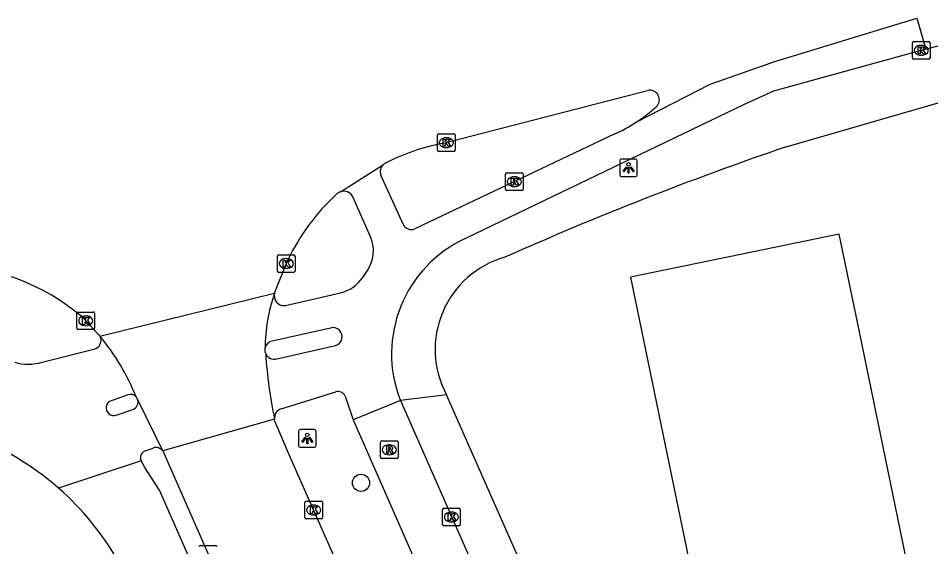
# Model space of a CAD drawing. Extents: x 161772 to 163123, y 383092 to 383917.
# Drawn here: x 161813.3 to 161865, y 383666.7 to 383696.6 of the extents above; entities that cross this region are included whole.
import ezdxf

# ---------------------------------------------------------------- set-up
doc = ezdxf.new("R2010")
doc.units = 0
for name, color, linetype in [('IMGEO_Boom', 7, 'Continuous'), ('IMGEO_Fietspad_gesloten', 7, 'Continuous'), ('IMGEO_Kolk', 7, 'Continuous'), ('IMGEO_Lichtpunt', 7, 'Continuous'), ('IMGEO_Pand', 7, 'Continuous'), ('IMGEO_Rijbaan_lokaal_gesloten', 7, 'Continuous'), ('IMGEO_Rioolput', 7, 'Continuous'), ('IMGEO_Voetpad_open', 7, 'Continuous')]:
    doc.layers.add(name, color=color, linetype=linetype)

msp = doc.modelspace()

# ---------------------------------------------------------------- linework, layer by layer
at = {"layer": 'IMGEO_Boom'}
msp.add_circle((161832.68, 383670.281), 0.489, dxfattribs=at)
at = {"layer": 'IMGEO_Fietspad_gesloten'}
for points in [[(161864.684, 383694.876), (161856.057, 383692.498), (161854.393, 383691.741), (161838.637, 383684.164)], [(161847.032, 383690.047), (161835.731, 383684.684)], [(161835.061, 383684.946), (161833.806, 383687.736)], [(161833.235, 383684.188), (161832.222, 383686.496)], [(161832.776, 383681.93), (161833.043, 383682.316)], [(161828.397, 383680.331), (161831.511, 383681.065)], [(161830.955, 383679.061), (161827.655, 383678.323)], [(161814.615, 383677.124), (161817.537, 383677.86)], [(161827.909, 383677.321), (161831.239, 383678.069)], [(161819.474, 383675.275), (161818.682, 383674.996), (161818.521, 383674.939)], [(161828.15, 383674.479), (161831.245, 383675.439)], [(161831.785, 383675.2), (161832.241, 383673.849)], [(161834.91, 383674.953), (161832.241, 383673.849)], [(161834.91, 383674.953), (161853.403, 383632.915)], [(161818.814, 383674.125), (161819.753, 383674.449)], [(161832.241, 383673.849), (161850.755, 383631.686)], [(161820.454, 383672.094), (161820.899, 383672.254)], [(161820.22, 383671.534), (161815.539, 383669.977)], [(161840.616, 383625.863), (161821.26, 383669.867), (161820.43, 383671.148), (161820.22, 383671.534)]]:
    msp.add_lwpolyline(points, dxfattribs=at)
for centre, radius, start, end in [((161842.944, 383698.898), 9.749, 294.7888, 303.1879), ((161834.324, 383687.927), 0.552, 131.9243, 200.2721), ((161831.709, 383686.259), 0.565, 24.8062, 110.5955), ((161835.536, 383685.174), 0.527, 205.592, 291.6925), ((161831.367, 383683.434), 2.014, 326.2997, 21.9883), ((161841.645, 383677.588), 7.232, 114.5757, 201.3653), ((161831.078, 383683.055), 2.037, 282.2631, 326.4651), ((161828.325, 383680.893), 0.567, 164.5065, 277.3406), ((161831.103, 383678.567), 0.516, 285.2785, 106.6734), ((161817.453, 383678.351), 0.498, 279.69, 29.4438), ((161827.747, 383677.814), 0.517, 100.3012, 171.4492), ((161813.83, 383679.817), 2.805, 253.9735, 286.247), ((161827.749, 383677.814), 0.519, 205.5123, 287.9585), ((161819.618, 383674.866), 0.434, 42.8798, 109.3981), ((161831.373, 383674.999), 0.458, 25.9846, 106.2677), ((161818.666, 383674.531), 0.433, 109.5874, 290.0054), ((161819.617, 383674.863), 0.436, 288.124, 15.7757), ((161828.342, 383673.945), 0.567, 109.7764, 186.1955), ((161804.908, 383657.851), 16.126, 48.7596, 91.117), ((161820.588, 383671.709), 0.408, 109.2355, 205.4086), ((161821.065, 383671.825), 0.46, 34.8682, 111.1929), ((161804.937, 383657.87), 16.093, 29.3961, 48.7916)]:
    msp.add_arc(centre, radius, start, end, dxfattribs=at)
at = {"layer": 'IMGEO_Kolk'}
for p, q in [((161863.929, 383694.386), (161863.929, 383695.238)), ((161864.004, 383695.312), (161864.856, 383695.312)), ((161864.93, 383695.238), (161864.93, 383694.386)), ((161864.417, 383695.092), (161864.442, 383695.092)), ((161864.856, 383694.312), (161864.004, 383694.312)), ((161864.44, 383694.532), (161864.415, 383694.532)), ((161837.09, 383690.072), (161837.942, 383690.072)), ((161837.015, 383689.146), (161837.015, 383689.998)), ((161837.503, 383689.852), (161837.528, 383689.852)), ((161838.016, 383689.998), (161838.016, 383689.146)), ((161837.942, 383689.072), (161837.09, 383689.072)), ((161837.526, 383689.292), (161837.501, 383689.292)), ((161840.873, 383686.936), (161840.873, 383687.788)), ((161840.948, 383687.862), (161841.8, 383687.862)), ((161841.361, 383687.642), (161841.386, 383687.642)), ((161841.874, 383687.788), (161841.874, 383686.936)), ((161841.384, 383687.082), (161841.359, 383687.082)), ((161841.8, 383686.862), (161840.948, 383686.862)), ((161827.94, 383682.292), (161827.94, 383683.144)), ((161828.015, 383683.218), (161828.867, 383683.218)), ((161828.428, 383682.998), (161828.453, 383682.998)), ((161828.941, 383683.144), (161828.941, 383682.292)), ((161828.451, 383682.438), (161828.426, 383682.438)), ((161828.867, 383682.218), (161828.015, 383682.218)), ((161816.583, 383679.043), (161816.583, 383679.895)), ((161816.658, 383679.969), (161817.51, 383679.969)), ((161817.071, 383679.749), (161817.096, 383679.749)), ((161817.584, 383679.895), (161817.584, 383679.043)), ((161817.094, 383679.189), (161817.069, 383679.189)), ((161817.51, 383678.969), (161816.658, 383678.969)), ((161829.493, 383668.314), (161829.493, 383669.166)), ((161829.568, 383669.24), (161830.42, 383669.24)), ((161829.981, 383669.02), (161830.006, 383669.02)), ((161830.494, 383669.166), (161830.494, 383668.314)), ((161830.004, 383668.46), (161829.979, 383668.46)), ((161837.305, 383667.916), (161837.305, 383668.768)), ((161837.38, 383668.842), (161838.232, 383668.842)), ((161837.793, 383668.622), (161837.818, 383668.622)), ((161838.306, 383668.768), (161838.306, 383667.916)), ((161830.42, 383668.24), (161829.568, 383668.24)), ((161838.232, 383667.842), (161837.38, 383667.842)), ((161837.816, 383668.062), (161837.791, 383668.062)), ((161823.581, 383666.729), (161824.433, 383666.729))]:
    msp.add_line(p, q, dxfattribs=at)
for points in [[(161863.929, 383694.386), (161863.929, 383695.238)], [(161864.004, 383695.312), (161864.856, 383695.312)], [(161864.93, 383695.238), (161864.93, 383694.386)], [(161864.25, 383695.012), (161864.373, 383695.012), (161864.373, 383694.861), (161864.503, 383695.012), (161864.667, 383695.012), (161864.521, 383694.861), (161864.674, 383694.612), (161864.522, 383694.612), (161864.437, 383694.776), (161864.373, 383694.709), (161864.373, 383694.612), (161864.25, 383694.612), (161864.25, 383695.012)], [(161864.856, 383694.312), (161864.004, 383694.312)], [(161837.09, 383690.072), (161837.942, 383690.072)], [(161837.015, 383689.146), (161837.015, 383689.998)], [(161837.336, 383689.772), (161837.459, 383689.772), (161837.459, 383689.621), (161837.589, 383689.772), (161837.753, 383689.772), (161837.607, 383689.621), (161837.76, 383689.372), (161837.608, 383689.372), (161837.523, 383689.536), (161837.459, 383689.469), (161837.459, 383689.372), (161837.336, 383689.372), (161837.336, 383689.772)], [(161838.016, 383689.998), (161838.016, 383689.146)], [(161837.942, 383689.072), (161837.09, 383689.072)], [(161840.873, 383686.936), (161840.873, 383687.788)], [(161840.948, 383687.862), (161841.8, 383687.862)], [(161841.194, 383687.562), (161841.317, 383687.562), (161841.317, 383687.411), (161841.447, 383687.562), (161841.611, 383687.562), (161841.465, 383687.411), (161841.618, 383687.162), (161841.466, 383687.162), (161841.381, 383687.326), (161841.317, 383687.259), (161841.317, 383687.162), (161841.194, 383687.162), (161841.194, 383687.562)], [(161841.874, 383687.788), (161841.874, 383686.936)], [(161841.8, 383686.862), (161840.948, 383686.862)], [(161827.94, 383682.292), (161827.94, 383683.144)], [(161828.015, 383683.218), (161828.867, 383683.218)], [(161828.261, 383682.918), (161828.384, 383682.918), (161828.384, 383682.767), (161828.514, 383682.918), (161828.678, 383682.918), (161828.532, 383682.767), (161828.685, 383682.518), (161828.533, 383682.518), (161828.448, 383682.682), (161828.384, 383682.615), (161828.384, 383682.518), (161828.261, 383682.518), (161828.261, 383682.918)], [(161828.941, 383683.144), (161828.941, 383682.292)], [(161828.867, 383682.218), (161828.015, 383682.218)], [(161816.583, 383679.043), (161816.583, 383679.895)], [(161816.658, 383679.969), (161817.51, 383679.969)], [(161817.584, 383679.895), (161817.584, 383679.043)], [(161816.904, 383679.669), (161817.027, 383679.669), (161817.027, 383679.518), (161817.157, 383679.669), (161817.321, 383679.669), (161817.175, 383679.518), (161817.328, 383679.269), (161817.176, 383679.269), (161817.091, 383679.433), (161817.027, 383679.366), (161817.027, 383679.269), (161816.904, 383679.269), (161816.904, 383679.669)], [(161817.51, 383678.969), (161816.658, 383678.969)], [(161829.493, 383668.314), (161829.493, 383669.166)], [(161829.568, 383669.24), (161830.42, 383669.24)], [(161829.814, 383668.94), (161829.937, 383668.94), (161829.937, 383668.789), (161830.067, 383668.94), (161830.231, 383668.94), (161830.085, 383668.789), (161830.238, 383668.54), (161830.086, 383668.54), (161830.001, 383668.704), (161829.937, 383668.637), (161829.937, 383668.54), (161829.814, 383668.54), (161829.814, 383668.94)], [(161830.494, 383669.166), (161830.494, 383668.314)], [(161837.305, 383667.916), (161837.305, 383668.768)], [(161837.38, 383668.842), (161838.232, 383668.842)], [(161837.626, 383668.542), (161837.749, 383668.542), (161837.749, 383668.391), (161837.879, 383668.542), (161838.043, 383668.542), (161837.897, 383668.391), (161838.05, 383668.142), (161837.898, 383668.142), (161837.813, 383668.306), (161837.749, 383668.239), (161837.749, 383668.142), (161837.626, 383668.142), (161837.626, 383668.542)], [(161838.306, 383668.768), (161838.306, 383667.916)], [(161830.42, 383668.24), (161829.568, 383668.24)], [(161838.232, 383667.842), (161837.38, 383667.842)], [(161823.581, 383666.729), (161824.433, 383666.729)]]:
    msp.add_lwpolyline(points, dxfattribs=at)
for centre, start, end in [((161864.006, 383695.236), 91.552, 178.448), ((161864.006, 383695.236), 91.552, 178.448), ((161864.854, 383695.236), 1.552, 88.448), ((161864.854, 383695.236), 1.552, 88.448), ((161864.006, 383694.388), 181.552, 268.448), ((161864.006, 383694.388), 181.552, 268.448), ((161864.854, 383694.388), 271.552, 358.448), ((161864.854, 383694.388), 271.552, 358.448), ((161837.092, 383689.996), 91.552, 178.448), ((161837.092, 383689.996), 91.552, 178.448), ((161837.94, 383689.996), 1.552, 88.448), ((161837.94, 383689.996), 1.552, 88.448), ((161837.092, 383689.148), 181.552, 268.448), ((161837.092, 383689.148), 181.552, 268.448), ((161837.94, 383689.148), 271.552, 358.448), ((161837.94, 383689.148), 271.552, 358.448), ((161840.95, 383687.786), 91.552, 178.448), ((161840.95, 383687.786), 91.552, 178.448), ((161841.798, 383687.786), 1.552, 88.448), ((161841.798, 383687.786), 1.552, 88.448), ((161840.95, 383686.938), 181.552, 268.448), ((161840.95, 383686.938), 181.552, 268.448), ((161841.798, 383686.938), 271.552, 358.448), ((161841.798, 383686.938), 271.552, 358.448), ((161828.017, 383683.142), 91.552, 178.448), ((161828.017, 383683.142), 91.552, 178.448), ((161828.865, 383683.142), 1.552, 88.448), ((161828.865, 383683.142), 1.552, 88.448), ((161828.017, 383682.294), 181.552, 268.448), ((161828.017, 383682.294), 181.552, 268.448), ((161828.865, 383682.294), 271.552, 358.448), ((161828.865, 383682.294), 271.552, 358.448), ((161816.66, 383679.893), 91.552, 178.448), ((161816.66, 383679.893), 91.552, 178.448), ((161817.508, 383679.893), 1.552, 88.448), ((161817.508, 383679.893), 1.552, 88.448), ((161816.66, 383679.045), 181.552, 268.448), ((161816.66, 383679.045), 181.552, 268.448), ((161817.508, 383679.045), 271.552, 358.448), ((161817.508, 383679.045), 271.552, 358.448), ((161829.57, 383669.164), 91.552, 178.448), ((161829.57, 383669.164), 91.552, 178.448), ((161830.418, 383669.164), 1.552, 88.448), ((161830.418, 383669.164), 1.552, 88.448), ((161837.382, 383668.766), 91.552, 178.448), ((161837.382, 383668.766), 91.552, 178.448), ((161838.23, 383668.766), 1.552, 88.448), ((161838.23, 383668.766), 1.552, 88.448), ((161829.57, 383668.316), 181.552, 268.448), ((161829.57, 383668.316), 181.552, 268.448), ((161830.418, 383668.316), 271.552, 358.448), ((161830.418, 383668.316), 271.552, 358.448), ((161837.382, 383667.918), 181.552, 268.448), ((161837.382, 383667.918), 181.552, 268.448), ((161838.23, 383667.918), 271.552, 358.448), ((161838.23, 383667.918), 271.552, 358.448), ((161823.583, 383666.653), 91.552, 178.448), ((161823.583, 383666.653), 91.552, 178.448), ((161824.431, 383666.653), 1.552, 88.448), ((161824.431, 383666.653), 1.552, 88.448)]:
    msp.add_arc(centre, 0.0765, start, end, dxfattribs=at)
for centre, major_axis, ratio, start_param, end_param in [((161864.416, 383694.812), (-0.387, 0.002), 0.722429, 4.712389, 7.853982), ((161864.441, 383694.812), (-0.39, 0.002), 0.717154, 1.570796, 4.712389), ((161837.502, 383689.572), (-0.387, 0.002), 0.722429, 4.712389, 7.853982), ((161837.527, 383689.572), (-0.39, 0.002), 0.717154, 1.570796, 4.712389), ((161841.36, 383687.362), (-0.387, 0.002), 0.722429, 4.712389, 7.853982), ((161841.385, 383687.362), (-0.39, 0.002), 0.717154, 1.570796, 4.712389), ((161828.427, 383682.718), (-0.387, 0.002), 0.722429, 4.712389, 7.853982), ((161828.452, 383682.718), (-0.39, 0.002), 0.717154, 1.570796, 4.712389), ((161817.07, 383679.469), (-0.387, 0.002), 0.722429, 4.712389, 7.853982), ((161817.095, 383679.469), (-0.39, 0.002), 0.717154, 1.570796, 4.712389), ((161829.98, 383668.74), (-0.387, 0.002), 0.722429, 4.712389, 7.853982), ((161830.005, 383668.74), (-0.39, 0.002), 0.717154, 1.570796, 4.712389), ((161837.792, 383668.342), (-0.387, 0.002), 0.722429, 4.712389, 7.853982), ((161837.817, 383668.342), (-0.39, 0.002), 0.717154, 1.570796, 4.712389)]:
    msp.add_ellipse(centre, major_axis=major_axis, ratio=ratio, start_param=start_param, end_param=end_param, dxfattribs=at)
at = {"layer": 'IMGEO_Lichtpunt'}
for p, q in [((161847.344, 383688.546), (161847.344, 383687.739)), ((161847.344, 383688.546), (161847.344, 383687.739)), ((161848.246, 383688.641), (161847.438, 383688.641)), ((161848.246, 383688.641), (161847.438, 383688.641)), ((161848.34, 383687.739), (161848.34, 383688.546)), ((161848.34, 383687.739), (161848.34, 383688.546)), ((161847.438, 383687.645), (161848.246, 383687.645)), ((161847.438, 383687.645), (161848.246, 383687.645)), ((161829.135, 383673.201), (161829.135, 383672.394)), ((161829.135, 383673.201), (161829.135, 383672.394)), ((161830.037, 383673.296), (161829.229, 383673.296)), ((161830.037, 383673.296), (161829.229, 383673.296)), ((161830.131, 383672.394), (161830.131, 383673.201)), ((161830.131, 383672.394), (161830.131, 383673.201)), ((161829.229, 383672.3), (161830.037, 383672.3)), ((161829.229, 383672.3), (161830.037, 383672.3))]:
    msp.add_line(p, q, dxfattribs=at)
for points in [[(161847.718, 383688.21), (161847.757, 383688.182), (161847.569, 383687.92), (161847.531, 383687.947), (161847.718, 383688.21)], [(161847.82, 383688.162), (161847.867, 383688.162), (161847.867, 383687.84), (161847.82, 383687.84), (161847.82, 383688.162)], [(161847.93, 383688.182), (161847.968, 383688.209), (161848.155, 383687.947), (161848.116, 383687.919), (161847.93, 383688.182)], [(161829.509, 383672.865), (161829.548, 383672.837), (161829.36, 383672.575), (161829.322, 383672.602), (161829.509, 383672.865)], [(161829.611, 383672.817), (161829.658, 383672.817), (161829.658, 383672.495), (161829.611, 383672.495), (161829.611, 383672.817)], [(161829.721, 383672.837), (161829.759, 383672.864), (161829.946, 383672.602), (161829.907, 383672.574), (161829.721, 383672.837)]]:
    msp.add_lwpolyline(points, dxfattribs=at)
for centre in [(161847.843, 383688.344), (161829.634, 383672.999)]:
    msp.add_circle(centre, 0.0994, dxfattribs=at)
for centre, start, end in [((161847.438, 383688.546), 90, 180), ((161847.438, 383688.546), 90, 180), ((161848.246, 383688.546), 0, 90), ((161848.246, 383688.546), 0, 90), ((161847.438, 383687.739), 180, 270), ((161847.438, 383687.739), 180, 270), ((161848.246, 383687.739), 270, 0), ((161848.246, 383687.739), 270, 360), ((161829.229, 383673.201), 90, 180), ((161829.229, 383673.201), 90, 180), ((161830.037, 383673.201), 0, 90), ((161830.037, 383673.201), 0, 90), ((161829.229, 383672.394), 180, 270), ((161829.229, 383672.394), 180, 270), ((161830.037, 383672.394), 270, 0), ((161830.037, 383672.394), 270, 360)]:
    msp.add_arc(centre, 0.0946, start, end, dxfattribs=at)
at = {"layer": 'IMGEO_Pand'}
msp.add_lwpolyline([(161883.888, 383650.684), (161883.023, 383664.978), (161877.379, 383664.655), (161877.586, 383661.025), (161875.331, 383660.896), (161875.293, 383661.563), (161863.76, 383660.902), (161862.803, 383665.544), (161863.632, 383665.715), (161860.793, 383679.49), (161859.784, 383684.387), (161847.951, 383681.949), (161851.879, 383662.889), (161853.048, 383663.144), (161853.258, 383662.269), (161853.385, 383661.728), (161851.388, 383661.309), (161852.03, 383658.248), (161854.032, 383658.681), (161854.13, 383658.211), (161856.867, 383645.829), (161868.211, 383646.556), (161868.147, 383647.682), (161874.909, 383648.069)], dxfattribs=at)
at = {"layer": 'IMGEO_Rijbaan_lokaal_gesloten'}
for points in [[(161848.281, 383690.739), (161852.473, 383692.886), (161856.125, 383694.177), (161864.182, 383696.629), (161864.684, 383694.876)], [(161864.684, 383694.876), (161869.011, 383696.068)], [(161837.286, 383689.528), (161848.925, 383692.531)], [(161831.51, 383686.788), (161833.955, 383688.338)], [(161827.778, 383681.045), (161828.53, 383682.927)], [(161817.887, 383678.596), (161827.778, 383681.045)], [(161816.891, 383679.669), (161817.773, 383678.732)], [(161820.037, 383674.982), (161819.936, 383675.161)], [(161821.443, 383672.088), (161820.037, 383674.982)], [(161827.778, 383673.884), (161821.443, 383672.088)], [(161847.105, 383630.044), (161828.685, 383671.696), (161827.802, 383673.772), (161827.778, 383673.884)], [(161821.443, 383672.088), (161841.223, 383627.05)]]:
    msp.add_lwpolyline(points, dxfattribs=at)
for centre, radius, start, end in [((161849.046, 383692.002), 0.543, 312.9309, 102.9375), ((161842.935, 383698.923), 9.775, 303.1559, 311.5311), ((161839.591, 383677.665), 12.084, 100.9941, 116.986), ((161834.328, 383687.915), 0.564, 113.1052, 131.4461), ((161839.769, 383677.459), 12.499, 132.5705, 154.0586), ((161831.717, 383686.244), 0.583, 110.8376, 133.8016), ((161808.862, 383670.277), 12.356, 49.4736, 89.8577), ((161837.477, 383677.755), 10.242, 161.2611, 179.2374), ((161817.447, 383678.343), 0.508, 29.9102, 50.0316), ((161807.597, 383670.129), 13.326, 22.1851, 39.4476), ((161827.749, 383677.815), 0.518, 171.5102, 205.5513), ((161853.348, 383679.199), 26.117, 183.53, 191.7423)]:
    msp.add_arc(centre, radius, start, end, dxfattribs=at)
at = {"layer": 'IMGEO_Rioolput'}
for p, q in [((161833.783, 383671.728), (161833.783, 383672.58)), ((161833.858, 383672.654), (161834.71, 383672.654)), ((161834.784, 383672.58), (161834.784, 383671.728)), ((161834.271, 383672.434), (161834.296, 383672.434)), ((161834.71, 383671.654), (161833.858, 383671.654)), ((161834.294, 383671.874), (161834.269, 383671.874))]:
    msp.add_line(p, q, dxfattribs=at)
for points in [[(161833.783, 383671.728), (161833.783, 383672.58)], [(161833.858, 383672.654), (161834.71, 383672.654)], [(161834.784, 383672.58), (161834.784, 383671.728)], [(161834.372, 383672.352), (161834.12, 383672.354), (161834.12, 383671.954)], [(161834.12, 383671.954), (161834.244, 383671.954), (161834.244, 383672.116), (161834.255, 383672.116)], [(161834.298, 383672.273), (161834.244, 383672.273), (161834.244, 383672.192)], [(161834.244, 383672.192), (161834.296, 383672.192)], [(161834.302, 383672.087), (161834.373, 383671.954), (161834.513, 383671.954), (161834.448, 383672.08)], [(161834.71, 383671.654), (161833.858, 383671.654)]]:
    msp.add_lwpolyline(points, dxfattribs=at)
for centre, radius, start, end in [((161833.86, 383672.578), 0.0765, 91.552, 178.448), ((161833.86, 383672.578), 0.0765, 91.552, 178.448), ((161834.708, 383672.578), 0.0765, 1.552, 88.448), ((161834.708, 383672.578), 0.0765, 1.552, 88.448), ((161834.254, 383672.063), 0.0533, 26.0293, 88.6989), ((161834.28, 383672.381), 0.19, 274.7715, 282.9687), ((161834.304, 383672.177), 0.0964, 77.0061, 93.1865), ((161834.318, 383672.234), 0.0378, 276.6634, 79.6772), ((161834.371, 383672.242), 0.109, 350.3612, 89.416), ((161834.369, 383672.242), 0.112, 277.5842, 350.9817), ((161834.353, 383672.027), 0.108, 29.5134, 73.7905), ((161833.86, 383671.73), 0.0765, 181.552, 268.448), ((161833.86, 383671.73), 0.0765, 181.552, 268.448), ((161834.708, 383671.73), 0.0765, 271.552, 358.448), ((161834.708, 383671.73), 0.0765, 271.552, 358.448)]:
    msp.add_arc(centre, radius, start, end, dxfattribs=at)
for centre, major_axis, ratio, start_param, end_param in [((161834.27, 383672.154), (-0.387, 0.002), 0.722429, 4.712389, 7.853982), ((161834.295, 383672.154), (-0.39, 0.002), 0.717154, 1.570796, 4.712389)]:
    msp.add_ellipse(centre, major_axis=major_axis, ratio=ratio, start_param=start_param, end_param=end_param, dxfattribs=at)
at = {"layer": 'IMGEO_Voetpad_open'}
for points in [[(161856.767, 383689.331), (161869.833, 383693.115)], [(161837.522, 383675.277), (161834.91, 383674.953)], [(161859.069, 383626.438), (161855.752, 383633.957), (161837.522, 383675.277)]]:
    msp.add_lwpolyline(points, dxfattribs=at)
for centre, radius, start, end in [((161918.545, 383508.53), 191.065, 108.86467, 114.00122), ((161842.322, 383677.841), 5.442, 105.9337, 208.1116)]:
    msp.add_arc(centre, radius, start, end, dxfattribs=at)

doc.saveas('drawing.dxf')
